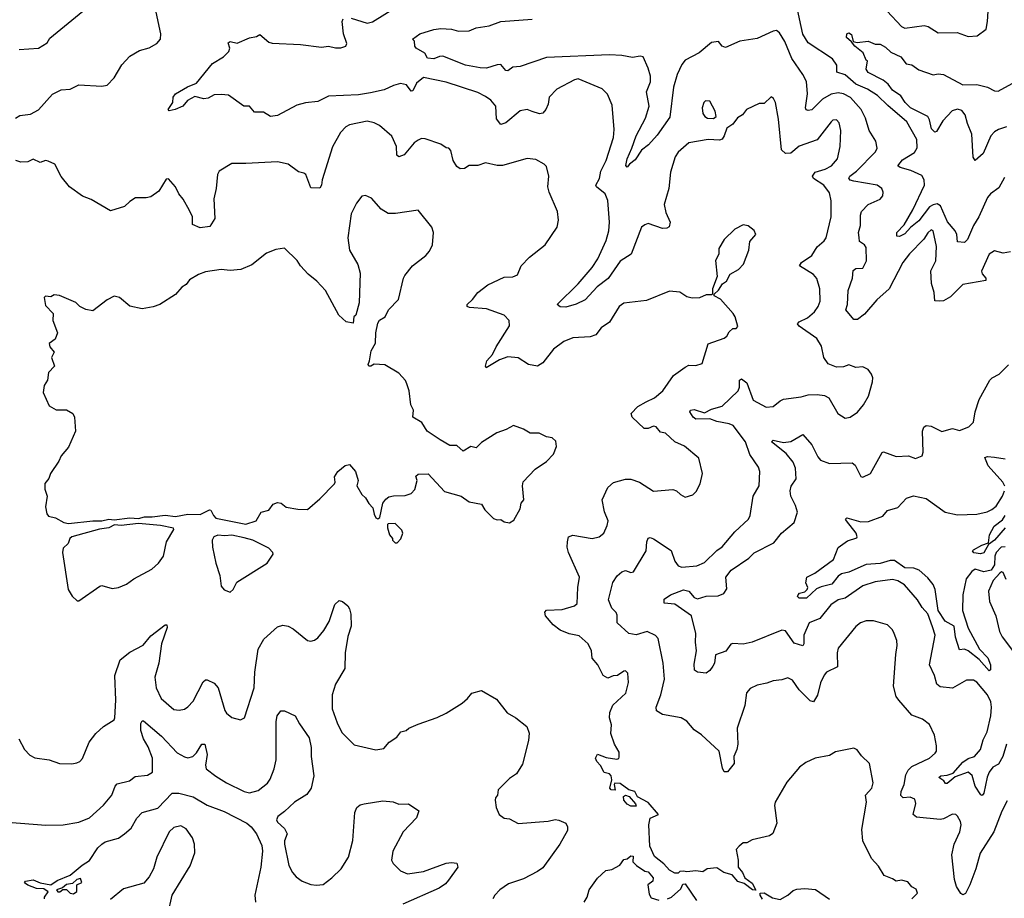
# Model space of a CAD drawing. Extents: x 2199565 to 2323334, y 894172 to 1018966.
# Tile 360 of 440: x 2275298 to 2280901, y 979938 to 984936. Entities that reach past the tile are written whole.
import ezdxf

# ---------------------------------------------------------------- set-up
doc = ezdxf.new("R2010")
doc.units = 0

msp = doc.modelspace()

# ---------------------------------------------------------------- linework, layer by layer
at = {"layer": '0CON10XD'}
for points in [[(2277185, 984944.5), (2277275, 984916.7), (2277305, 984924.6), (2277500.9, 985045)], [(2275274.3, 984375.7), (2275298.3, 984391.7), (2275360.5, 984399.5), (2275405, 984423.3), (2275485, 984512), (2275535, 984538), (2275585, 984541.2), (2275635, 984565.8), (2275765, 984557.8), (2275795, 984564.2), (2275835.8, 984605), (2275879.8, 984680.2), (2275925, 984729.5), (2275979.1, 984760.9), (2276035, 984775.6), (2276078.9, 984801.1), (2276098.6, 984825), (2276101.9, 984855), (2276068.2, 985005)], [(2275295, 984765.8), (2275405, 984774.3), (2275453.8, 984805), (2275468.8, 984831.2), (2275656.7, 984985)], [(2280368.5, 984078.5), (2280307.5, 984095), (2280293.8, 984105), (2280320.4, 984139.6), (2280389.2, 984180.8), (2280405, 984206.7), (2280402.5, 984255), (2280345.5, 984355), (2280237.1, 984447.1), (2280179.4, 984505), (2280121.7, 984541.7), (2280055, 984569), (2279995, 984621.6), (2279948, 984638), (2279947.2, 984677.2), (2279923.3, 984713.3), (2279783.7, 984803.7), (2279754.5, 984854.5), (2279720.9, 985010.9)], [(2280233.1, 984985), (2280315, 984898.1), (2280335, 984888.2), (2280443.7, 984903.7), (2280467.2, 984897.2), (2280525, 984860.6), (2280632.7, 984862.7), (2280695, 984840), (2280745.6, 984844.4), (2280797, 984883), (2280805.8, 984925.8), (2280810, 985015)], [(2280065, 982704.2), (2280099.2, 982745), (2280128.6, 982795), (2280150, 982875), (2280151.7, 982898.3), (2280145, 982920), (2280125.8, 982945.8), (2280095, 982961.2), (2280055, 982957.5), (2280015, 982973.3), (2279985, 982962), (2279945, 982960), (2279898.3, 982978.3), (2279873.4, 983013.4), (2279859.7, 983079.7), (2279833.1, 983123.1), (2279733.1, 983193.1), (2279724.4, 983205), (2279733.4, 983216.6), (2279780.2, 983239.8), (2279820.5, 983275), (2279841.8, 983305), (2279852.9, 983335), (2279850.8, 983405), (2279833, 983463), (2279815, 983485.6), (2279735.7, 983535), (2279747.3, 983555), (2279805.4, 983595), (2279835.3, 983644.7), (2279875, 983677.1), (2279886.5, 983695), (2279915.4, 983815), (2279916.2, 983905), (2279905, 983951.2), (2279874.4, 983995), (2279815, 984033.5), (2279810, 984045), (2279825, 984069.5), (2279881.4, 984085), (2279917.8, 984105), (2279951.9, 984145), (2279966.9, 984215), (2279970.9, 984305), (2279960.2, 984350.2), (2279946.4, 984366.4), (2279925, 984364.3), (2279915, 984355.8), (2279835, 984252.5), (2279733.2, 984216.8), (2279685, 984176.2), (2279655, 984175.7), (2279632.5, 984195), (2279615, 984370), (2279598.8, 984465), (2279587.3, 984487.3), (2279573.3, 984496.7), (2279535, 984460), (2279505, 984458.8), (2279433.8, 984425), (2279411.2, 984395), (2279382, 984378), (2279355, 984341.2), (2279320.9, 984319.1), (2279307.1, 984275), (2279295, 984256.2), (2279279.2, 984250.8), (2279214.6, 984255.4), (2279105, 984235.8), (2279045, 984182.5), (2279028.1, 984155), (2279001.3, 984068.7), (2278992.5, 983975), (2278965.6, 983885), (2278975, 983840), (2278999.4, 983785), (2278993.2, 983756.8), (2278980.3, 983749.7), (2278955, 983749.1), (2278875, 983775.8), (2278855, 983770), (2278836.2, 983755), (2278778.3, 983601.7), (2278715, 983563.3), (2278646.5, 983463.5), (2278583.5, 983416.5), (2278515, 983342.5), (2278465, 983316.9), (2278405, 983300), (2278373.4, 983303.4), (2278356, 983315), (2278476.7, 983433.3), (2278555, 983526.9), (2278587.5, 983575), (2278635, 983679.2), (2278650.3, 983735), (2278653.3, 983785), (2278645, 983908), (2278629.1, 983945), (2278580, 983985), (2278575.7, 983995), (2278597.3, 984032.7), (2278604.7, 984075.3), (2278635.4, 984135), (2278676.4, 984265), (2278681.3, 984311.3), (2278669.1, 984449.1), (2278642.1, 984512.1), (2278613, 984543), (2278475, 984598.9), (2278455, 984594.4), (2278355, 984540), (2278311.4, 984495), (2278304.5, 984455), (2278292.2, 984425), (2278275.4, 984404.6), (2278255, 984401.1), (2278214.6, 984414.6), (2278185, 984425.5), (2278145, 984418.5), (2278065, 984349.4), (2278035, 984340.8), (2278012, 984372), (2278006.7, 984445), (2277978.3, 984478.3), (2277949.2, 984499.2), (2277905, 984521.5), (2277725, 984580.5), (2277595, 984607.8), (2277556.4, 984575), (2277535, 984531.4), (2277525, 984529.2), (2277498.8, 984565), (2277465, 984573.1), (2277425, 984562.5), (2277372.9, 984537.1), (2277295, 984519.3), (2277225, 984508.7), (2277055, 984500.6), (2276995, 984471.4), (2276925, 984464), (2276875, 984450), (2276765, 984391.2), (2276725, 984386.2), (2276685, 984410), (2276635, 984410), (2276605, 984443.3), (2276573.9, 984443.9), (2276486.8, 984506.8), (2276445, 984511.1), (2276405, 984508.2), (2276370, 984490), (2276345, 984486.5), (2276295, 984498.9), (2276253.3, 984476.7), (2276226.2, 984445), (2276182.5, 984425), (2276148.3, 984418.3), (2276142.5, 984425), (2276170, 984465), (2276172, 984495), (2276183.8, 984515), (2276252.5, 984555), (2276303.3, 984575), (2276395, 984686.2), (2276457.5, 984725), (2276488.8, 984755), (2276493.8, 984775), (2276484.2, 984805), (2276495, 984811.2), (2276535, 984801.9), (2276605, 984832.5), (2276645, 984840), (2276665, 984852), (2276715, 984808), (2276735, 984802), (2276895, 984795.6), (2277015, 984780.5), (2277055, 984785.6), (2277095, 984775.6), (2277125, 984775.6), (2277153.8, 984785), (2277159.7, 984800.3), (2277141.4, 984855), (2277133.9, 984926.1), (2277138.8, 984941.2)], [(2280935.8, 983615), (2280895, 983608.5), (2280845, 983621.1), (2280815, 983602), (2280770.9, 983505), (2280775, 983490), (2280796, 983465), (2280795, 983453.3), (2280665, 983429.1), (2280595, 983359.2), (2280555, 983336.5), (2280534.6, 983335.4), (2280505, 983337.5), (2280501.2, 983385), (2280486, 983435), (2280482.6, 983507.4), (2280511.2, 983565), (2280514.4, 983645), (2280495.4, 983735.4), (2280485, 983741.2), (2280465, 983722.9), (2280442.5, 983687.5), (2280360.5, 983605), (2280323.6, 983555), (2280245.3, 983405), (2280175, 983343.3), (2280105, 983260.9), (2280065, 983231.4), (2280045, 983230), (2279998.2, 983285), (2280008.8, 983315), (2280012.3, 983395), (2280037.7, 983465), (2280041.4, 983508.6), (2280055, 983520.6), (2280095, 983522.9), (2280116.2, 983565), (2280115, 983640), (2280105, 983655.7), (2280076.2, 983675), (2280075, 983697.5), (2280071.5, 983725), (2280082.5, 983765), (2280082.5, 983825), (2280088.1, 983845), (2280125, 983884.4), (2280195, 983916), (2280210, 983935), (2280212, 983955), (2280204.2, 983975), (2280176.2, 983995), (2280045, 984017.5), (2280024.1, 984024.1), (2280016.7, 984035), (2280020.9, 984045), (2280058.7, 984075), (2280168.1, 984185), (2280177.5, 984205), (2280170, 984245), (2280131.5, 984305), (2280110.7, 984375), (2280085.9, 984425.9), (2280025, 984492.7), (2279985.7, 984515), (2279955, 984520.6), (2279915, 984512.8), (2279865.2, 984484.8), (2279805, 984423.3), (2279785, 984419.2), (2279773.2, 984423.2), (2279769.6, 984435), (2279781.1, 984515), (2279774.7, 984584.7), (2279754.6, 984624.6), (2279690.8, 984715), (2279652.1, 984812.1), (2279621.3, 984861.3), (2279605, 984874.2), (2279585, 984871.4), (2279495, 984829.2), (2279395, 984813.5), (2279315, 984778), (2279295, 984786), (2279275, 984812.5), (2279235, 984805.5), (2279165, 984747.9), (2279085, 984705.3), (2279065, 984680.4), (2279039.1, 984625), (2279018.1, 984551.9), (2278998.3, 984381.7), (2278925, 984280), (2278875.7, 984225), (2278836.9, 984193.1), (2278800.8, 984139.2), (2278768.8, 984115), (2278755, 984096.7), (2278746.4, 984106.4), (2278753.9, 984145), (2278782.1, 984205), (2278805.3, 984275.3), (2278858.4, 984375), (2278879.2, 984445), (2278865.5, 984525), (2278887.4, 984582.6), (2278887.1, 984615), (2278875, 984660), (2278845.7, 984725.7), (2278828.8, 984728.8), (2278785, 984721.5), (2278725, 984732.7), (2278655, 984735.7), (2278295, 984720.6), (2278145, 984670.6), (2278105, 984665.5), (2278075, 984644.4), (2278065, 984646.9), (2278035, 984680.6), (2278015, 984680), (2277955, 984660.6), (2277917.9, 984662.1), (2277835, 984677.5), (2277705, 984728.1), (2277687.3, 984727.3), (2277655, 984713.1), (2277618, 984718), (2277603.3, 984745), (2277554.2, 984775), (2277546, 984785), (2277543.9, 984813.9), (2277532.5, 984825), (2277574.6, 984855.4), (2277655, 984880.6), (2277694.6, 984885.4), (2277755, 984883.1), (2277795, 984870.8), (2277855, 984873.3), (2277895, 984890), (2277968.9, 984901.1), (2278035, 984925.3), (2278215, 984940)], [(2280912.9, 984327.1), (2280868.3, 984311.7), (2280845, 984297.7), (2280823.8, 984275), (2280780, 984175), (2280735, 984134.2), (2280723.9, 984153.9), (2280716.7, 984285), (2280690.2, 984345), (2280677, 984395), (2280659.6, 984419.6), (2280635, 984427), (2280603.1, 984416.9), (2280550.1, 984359.9), (2280515, 984300), (2280505, 984295.8), (2280486.9, 984315), (2280475.8, 984365.8), (2280464.8, 984384.8), (2280366.9, 984435), (2280336.8, 984465), (2280312.1, 984502.1), (2280265.3, 984535), (2280239.2, 984569.2), (2280211.2, 984591.2), (2280125.6, 984635), (2280113.9, 984655), (2280123, 984703), (2280115, 984706.2), (2280096.7, 984746.7), (2280049.6, 984785), (2280030.7, 984810.7), (2280001.8, 984835), (2280004.2, 984855), (2280015, 984860.8), (2280032, 984852), (2280041.4, 984811.4), (2280062.7, 984807.3), (2280125, 984813.3), (2280165, 984797.5), (2280195, 984796.2), (2280225, 984780), (2280255, 984752), (2280312.5, 984725), (2280342.5, 984685), (2280375, 984678.8), (2280415, 984650.8), (2280495, 984622), (2280525, 984627.5), (2280554.1, 984624.1), (2280665, 984565.5), (2280745, 984567.8), (2280805, 984552.3), (2280845, 984531.5), (2280865, 984529.6), (2280946.2, 984573.8)], [(2279245, 984374), (2279261.2, 984385), (2279255.6, 984415), (2279225, 984472.5), (2279200, 984475), (2279190, 984465), (2279182, 984435), (2279185, 984402.5), (2279196.7, 984385), (2279212.5, 984375), (2279245, 984374)], [(2279392.5, 980235), (2279374, 980215), (2279386.2, 980155), (2279386.2, 980115), (2279410, 980085), (2279423.6, 980053.6), (2279465, 980023.3), (2279486.2, 979983.8), (2279467.5, 979985), (2279421.2, 980021.2), (2279385, 980032.5), (2279351.7, 980071.7), (2279304.6, 980084.6), (2279265, 980111.2), (2279210, 980105), (2279185, 980087.5), (2279145, 980093.3), (2279095, 980087.5), (2279075, 980092.5), (2279055, 980090), (2279045, 980080), (2279025, 980080), (2278995, 980097.5), (2278963.8, 980133.8), (2278910, 980175), (2278883.3, 980235), (2278878.8, 980355), (2278886, 980394), (2278932.5, 980415), (2278875, 980482.9), (2278814.3, 980514.3), (2278797.5, 980545), (2278765, 980554), (2278715, 980590), (2278685, 980592.5), (2278680, 980585), (2278687, 980553), (2278664.3, 980554.3), (2278656.7, 980565), (2278668, 980612), (2278664, 980635), (2278653.3, 980645), (2278624, 980654), (2278603, 980693), (2278581.2, 980715), (2278574, 980735), (2278585, 980757.5), (2278635, 980739.2), (2278695, 980730), (2278706.4, 980733.6), (2278709.3, 980740.7), (2278708.8, 980768.8), (2278682.9, 980815), (2278662, 980875), (2278666, 980925), (2278654, 980965), (2278656, 980995), (2278672.9, 981037.1), (2278747.5, 981105), (2278762, 981165), (2278759.3, 981219.3), (2278745, 981232.5), (2278735, 981230), (2278700, 981205), (2278675, 981203.3), (2278645, 981190), (2278617.5, 981205), (2278588, 981265), (2278555, 981303.3), (2278552.5, 981345), (2278532, 981385), (2278481.7, 981431.7), (2278425, 981441.5), (2278372.7, 981462.7), (2278332.7, 981492.7), (2278290, 981545), (2278285.6, 981565), (2278295, 981576.7), (2278385, 981581.5), (2278455, 981601.1), (2278470, 981615), (2278473.5, 981705), (2278483.1, 981765), (2278421.1, 981905), (2278412.9, 981935), (2278414.2, 981965), (2278421.2, 981995), (2278445, 982004.2), (2278555, 981984), (2278595, 981994), (2278621.2, 982015), (2278641.7, 982058.3), (2278646.2, 982085), (2278625.8, 982135.8), (2278613.1, 982205), (2278644.2, 982275), (2278677, 982303), (2278745, 982321.5), (2278775, 982321.8), (2278825.5, 982305.5), (2278905, 982253.8), (2279015, 982263.3), (2279035, 982256.7), (2279057.5, 982235), (2279085, 982220), (2279127.7, 982232.3), (2279147.7, 982252.3), (2279170, 982295), (2279183.8, 982355), (2279161.7, 982441.7), (2279080.5, 982510.5), (2279026.7, 982535), (2278973.6, 982583.6), (2278945, 982590), (2278920.2, 982620.2), (2278905, 982623.3), (2278875, 982611.1), (2278851.3, 982611.3), (2278782.5, 982675), (2278777.5, 982695), (2278816, 982735), (2278862, 982762), (2278910, 982785), (2278958, 982825), (2279017.9, 982912.1), (2279085, 982960), (2279105, 982970), (2279145, 982968.8), (2279180.5, 982979.5), (2279215, 983092.5), (2279307.5, 983125), (2279322.5, 983135), (2279335, 983160), (2279355, 983180), (2279375, 983180), (2279385, 983190), (2279370, 983245), (2279357.5, 983265), (2279286.4, 983346.4), (2279250, 983365), (2279250, 983375), (2279275, 983397.5), (2279297, 983433), (2279320.5, 983449.5), (2279340.9, 983489.1), (2279388.8, 983515), (2279416, 983545), (2279446.2, 983625), (2279452.5, 983675), (2279486.7, 983715), (2279476.4, 983736.4), (2279443.6, 983763.6), (2279415, 983770), (2279367.5, 983745), (2279306.7, 983685), (2279276.2, 983635), (2279277, 983603), (2279257, 983567), (2279267.5, 983475), (2279240, 983405), (2279240, 983375), (2279235, 983370), (2279205, 983370), (2279166.1, 983353.9), (2279125, 983351.2), (2279095, 983360), (2279055, 983386.7), (2278995, 983392.5), (2278865, 983338.6), (2278735, 983324), (2278710, 983305), (2278655, 983215.8), (2278606.4, 983183.6), (2278576.2, 983143.8), (2278545, 983132.2), (2278445, 983125.6), (2278394.5, 983105.5), (2278335, 983060.8), (2278275, 982984), (2278245, 982964.3), (2278193.3, 982975), (2278135, 983012), (2278075, 983018.1), (2278029.1, 983000.9), (2277952.5, 982955), (2277948.8, 982965), (2277956.2, 982995), (2277988, 983032), (2278008.9, 983075), (2278085.8, 983195), (2278082.5, 983225), (2278055, 983255.6), (2277955, 983290.9), (2277858.2, 983298.2), (2277844.4, 983304.4), (2277844.3, 983315), (2277875, 983343.8), (2277905.8, 983385), (2277962.3, 983427.7), (2278055, 983472), (2278105, 983472.9), (2278131.2, 983485), (2278151.2, 983535), (2278198.8, 983585), (2278288.8, 983655), (2278356, 983755), (2278364.2, 983795), (2278358, 983845), (2278310, 983955), (2278304.1, 983985.9), (2278308.8, 984045), (2278295, 984100), (2278282.5, 984115), (2278235, 984140), (2278185, 984145.8), (2278045, 984107.5), (2278015, 984105.8), (2277948.8, 984121.2), (2277905, 984107.1), (2277855, 984106), (2277830, 984090), (2277805, 984088), (2277785, 984101.2), (2277764, 984135), (2277751.7, 984191.7), (2277740, 984205), (2277725, 984207.5), (2277695, 984228), (2277605, 984257.5), (2277585, 984260), (2277565, 984250.6), (2277543.1, 984235), (2277485, 984166.9), (2277455, 984155.6), (2277443.9, 984165), (2277441.8, 984215), (2277415, 984274.2), (2277345, 984334.3), (2277315, 984349.4), (2277275, 984359.4), (2277175, 984338.9), (2277153.3, 984326.7), (2277124.4, 984295), (2277077.9, 984212.1), (2277018.9, 984025), (2277015.6, 983995), (2277005, 983978), (2276955, 983980), (2276926.2, 984055), (2276915, 984063.8), (2276885, 984070), (2276825, 984114), (2276765, 984127.1), (2276585, 984117.8), (2276505, 984118), (2276433.3, 984075), (2276424, 984055), (2276416.7, 983975), (2276403.4, 983916.6), (2276408.8, 983805), (2276380.5, 983759.5), (2276325, 983752), (2276280.7, 983770.7), (2276281.1, 983815), (2276265, 983851.2), (2276228.6, 983915), (2276203.1, 983945), (2276185, 983986.2), (2276145, 984030), (2276130.7, 984029.3), (2276089.5, 983960.5), (2276045, 983928), (2276017.9, 983922.1), (2275957.6, 983922.4), (2275925, 983902.5), (2275895, 983874.2), (2275815, 983849.2), (2275705, 983913.3), (2275655, 983932.5), (2275581.4, 983985), (2275533.3, 984043.3), (2275498.8, 984115), (2275460.9, 984130.9), (2275445, 984134.2), (2275414.3, 984124.3), (2275375, 984143.3), (2275345, 984127.5), (2275305, 984126), (2275275.7, 984135.7)], [(2280902.3, 984037.7), (2280869.8, 983980.2), (2280821.9, 983945), (2280805.5, 983925), (2280756.2, 983813.8), (2280725, 983766.2), (2280691.9, 983685), (2280675, 983668), (2280635, 983672.5), (2280630.3, 983715), (2280621.8, 983735), (2280576.7, 983786.7), (2280537.1, 983877.1), (2280518.3, 983888.2), (2280495, 983883.4), (2280475, 983870.7), (2280415, 983792.1), (2280366.1, 983753.9), (2280335, 983718.2), (2280305, 983702.3), (2280288.6, 983705), (2280288.9, 983725), (2280330.4, 983769.6), (2280380.3, 983855), (2280447.1, 983995), (2280445.5, 984025), (2280430.5, 984050.5), (2280368.5, 984078.5)], [(2276585, 982066.2), (2276643.8, 982085), (2276672, 982135), (2276715, 982146), (2276740.9, 982179.1), (2276765, 982190), (2276785.7, 982185.7), (2276815, 982163.1), (2276881.2, 982151.2), (2276935, 982148.8), (2277005, 982211.2), (2277088.8, 982295), (2277093.8, 982305), (2277089.2, 982335), (2277108.8, 982365), (2277150.3, 982399.7), (2277175, 982406.2), (2277209.2, 982365), (2277223.3, 982315), (2277216.7, 982285), (2277244.2, 982234.2), (2277266, 982216), (2277283.9, 982183.9), (2277308.3, 982158.3), (2277315, 982122.5), (2277325, 982102.5), (2277335, 982096.7), (2277346.7, 982105), (2277363.6, 982186.4), (2277380.7, 982209.3), (2277398.3, 982221.7), (2277425, 982227.5), (2277491.7, 982228.3), (2277525, 982240), (2277547, 982263), (2277560, 982315), (2277551.7, 982338.3), (2277565, 982350), (2277621.7, 982351.7), (2277715, 982252.5), (2277810, 982225), (2277855, 982192.5), (2277925, 982180), (2277945, 982147.5), (2277995, 982098.8), (2278015, 982090), (2278035, 982093.3), (2278055, 982080), (2278085, 982073.8), (2278110.7, 982089.3), (2278145.9, 982154.1), (2278151.2, 982185), (2278165.8, 982205), (2278159.4, 982285), (2278163.8, 982306.2), (2278231.7, 982378.3), (2278295, 982423.3), (2278336.1, 982463.9), (2278351.7, 982508.3), (2278348.3, 982538.3), (2278327, 982557), (2278295, 982562.5), (2278253, 982583), (2278203, 982583), (2278165, 982607.5), (2278107, 982627), (2278065.9, 982604.1), (2278012.5, 982585), (2277925, 982530), (2277895, 982500), (2277865, 982508.8), (2277821.2, 982481.2), (2277785, 982513.8), (2277745, 982514), (2277690, 982545), (2277617.5, 982595), (2277586.7, 982645), (2277534.2, 982674.2), (2277538, 982715), (2277524.2, 982745), (2277513.8, 982823.8), (2277501.2, 982865), (2277493.8, 982883.8), (2277455.8, 982925.8), (2277375, 982972.5), (2277315, 982976.7), (2277295.7, 982964.3), (2277284.3, 982964.3), (2277280, 982975), (2277288.8, 982995), (2277297.7, 983052.3), (2277322, 983095), (2277323.8, 983155), (2277335, 983210), (2277345, 983226.7), (2277377.5, 983245), (2277397.5, 983285), (2277453.8, 983345), (2277481.2, 983465), (2277489.5, 983480.5), (2277532.5, 983535), (2277610, 983595), (2277630.7, 983619.3), (2277646.7, 983655), (2277652.5, 983725), (2277642.5, 983755), (2277565, 983852.5), (2277435.9, 983834.1), (2277395, 983833.8), (2277355, 983858.8), (2277300.5, 983920.5), (2277265, 983936.7), (2277245, 983932.5), (2277215, 983892.5), (2277185, 983832.5), (2277164.4, 983695), (2277174, 983625), (2277222.7, 983542.7), (2277236.2, 983493.8), (2277230, 983325), (2277210, 983255), (2277200, 983245), (2277195, 983210), (2277155, 983216.7), (2277113.8, 983255), (2277038, 983395), (2276988.5, 983448.5), (2276939.1, 983489.1), (2276896.2, 983535), (2276877, 983567), (2276805, 983636.7), (2276755, 983628.8), (2276702.3, 983607.7), (2276618.7, 983541.3), (2276555.7, 983514.3), (2276495, 983509.2), (2276445, 983515.8), (2276355, 983502.5), (2276315, 983486.2), (2276265, 983456.7), (2276245, 983430), (2276220, 983415), (2276185, 983373.3), (2276095, 983316.2), (2276057.9, 983302.1), (2275995, 983292), (2275925, 983306.7), (2275866.4, 983356.4), (2275835, 983362.5), (2275795, 983343.3), (2275715, 983280), (2275675, 983287.5), (2275640, 983305), (2275617, 983327), (2275525, 983366.2), (2275495, 983370), (2275475, 983360), (2275445, 983362.5), (2275437.5, 983355), (2275445, 983310), (2275488.8, 983265), (2275486.7, 983225), (2275512.5, 983155), (2275500.7, 983119.3), (2275466.7, 983093.3), (2275468.8, 983075), (2275493.8, 983045), (2275480, 983015), (2275496.7, 982965), (2275461.2, 982928.8), (2275456.7, 982885), (2275436.7, 982855), (2275431.2, 982815), (2275465, 982740), (2275505, 982716), (2275565, 982715.7), (2275600, 982695), (2275610, 982675), (2275616, 982595), (2275576.6, 982503.4), (2275534.2, 982455.8), (2275521.2, 982425), (2275473.8, 982355), (2275463.8, 982325), (2275442, 982298), (2275441.2, 982265), (2275454, 982225), (2275444.2, 982165), (2275452.5, 982125), (2275462.5, 982112.5), (2275501.9, 982101.9), (2275550, 982075), (2275575, 982069.5), (2275715, 982084.7), (2275765, 982084.2), (2275805, 982095.5), (2275835, 982090.7), (2275925, 982102.5), (2275975, 982098.6), (2276008.2, 982108.2), (2276052.4, 982107.6), (2276125, 982117.5), (2276185, 982110.4), (2276255, 982122.7), (2276325, 982121.4), (2276378, 982148), (2276386, 982146), (2276400, 982115), (2276415, 982100), (2276585, 982066.2)], [(2280913.2, 980815), (2280892, 980745), (2280868.3, 980701.7), (2280835, 980683.1), (2280814.6, 980655), (2280803, 980627), (2280784.7, 980535.3), (2280775, 980521.9), (2280766.7, 980526.7), (2280734.6, 980575), (2280717.1, 980637.1), (2280695, 980654.6), (2280620.5, 980629.5), (2280575, 980590), (2280565, 980591.5), (2280555.9, 980605.9), (2280527.5, 980625), (2280540, 980635), (2280575, 980637.3), (2280610.1, 980649.9), (2280665, 980712.3), (2280695, 980733.6), (2280730.4, 980745), (2280765.8, 980785), (2280780.4, 980839.6), (2280802.2, 980885), (2280823.6, 980975), (2280827.6, 981025), (2280824.7, 981055), (2280805.3, 981095), (2280745, 981167.3), (2280725, 981179.2), (2280685, 981178.5), (2280605, 981133.8), (2280535, 981140), (2280515.8, 981155), (2280502.5, 981205), (2280475.6, 981265), (2280507.1, 981435), (2280492.2, 981482.2), (2280465, 981556.7), (2280432.6, 981592.6), (2280406.6, 981636.6), (2280331.9, 981721.9), (2280295, 981743.5), (2280265, 981750.6), (2280165, 981738.2), (2280095, 981715.3), (2279995, 981644.5), (2279954.3, 981635.7), (2279913.4, 981606.6), (2279851.1, 981528.9), (2279790, 981505), (2279759.1, 981435), (2279760, 981385), (2279755, 981374), (2279705, 981389.6), (2279655, 981460), (2279635, 981463.1), (2279465, 981394.3), (2279415, 981384.2), (2279355, 981387.1), (2279345, 981382.9), (2279316.4, 981343.6), (2279257, 981323), (2279251.4, 981275), (2279241.2, 981258.8), (2279225, 981234.2), (2279205, 981219.2), (2279154.6, 981224.6), (2279138.1, 981235), (2279135, 981270), (2279148.9, 981345), (2279142.9, 981395), (2279145.8, 981445), (2279120.8, 981545), (2279025, 981610.7), (2278966.1, 981616.1), (2278965, 981638.8), (2279002, 981665), (2279075, 981692.5), (2279105.3, 981685.3), (2279135, 981648.9), (2279155, 981640.8), (2279205, 981656.4), (2279271.5, 981658.5), (2279305, 981672), (2279321.7, 981698.3), (2279316, 981765), (2279345.6, 981804.4), (2279446.9, 981873.1), (2279476.9, 981903.1), (2279589.8, 981960.2), (2279631.9, 982015), (2279705.3, 982074.7), (2279723.3, 982135), (2279711.8, 982171.8), (2279685.6, 982225), (2279682.5, 982255), (2279688.3, 982281.7), (2279715.6, 982324.4), (2279712, 982385), (2279698.8, 982418.8), (2279659.1, 982469.1), (2279576.2, 982535), (2279585, 982543.8), (2279645, 982531.4), (2279685, 982537.1), (2279755, 982575.5), (2279805, 982518), (2279838.8, 982448.8), (2279855, 982431.1), (2279905, 982411.5), (2280035, 982414.3), (2280051.8, 982401.8), (2280085, 982336.7), (2280095, 982334.2), (2280138.9, 982355), (2280205, 982473.3), (2280212.9, 982477.1), (2280285, 982450.8), (2280355, 982454), (2280395, 982438.8), (2280432.5, 982455), (2280438.8, 982475), (2280434.4, 982595.6), (2280442.7, 982617.3), (2280455, 982626.7), (2280484.4, 982624.4), (2280545, 982593.5), (2280605, 982609.5), (2280645, 982598.5), (2280699.2, 982620.8), (2280724.5, 982645.5), (2280735.4, 982704.6), (2280757.9, 982775), (2280818.5, 982885), (2280831.3, 982898.7), (2280871.2, 982918.8), (2280925, 982973.1)], [(2280917.6, 980492.4), (2280887.2, 980432.8), (2280841.3, 980315), (2280762.5, 980195), (2280738.8, 980105), (2280704.3, 980015), (2280680, 979965), (2280665, 979958), (2280654, 979965), (2280629.4, 980005), (2280617.3, 980045), (2280602.8, 980185), (2280616.1, 980245), (2280647.9, 980315), (2280654.5, 980355), (2280651.1, 980375), (2280635, 980404), (2280624.3, 980414.3), (2280605, 980417.1), (2280555, 980390), (2280535, 980385.5), (2280400, 980400), (2280382, 980415), (2280396.4, 980476.4), (2280391.5, 980501.5), (2280365, 980513.3), (2280325, 980510), (2280311.8, 980521.8), (2280313.1, 980545), (2280330.3, 980585), (2280340.8, 980639.2), (2280354.1, 980665.9), (2280375, 980687.5), (2280474, 980735), (2280507.4, 980762.6), (2280514, 980775), (2280513.8, 980805), (2280502.9, 980865), (2280475, 980926.2), (2280435, 980957.1), (2280375, 980980), (2280301.2, 981065), (2280285.7, 981085.7), (2280270.5, 981145), (2280282.5, 981325), (2280291.1, 981375), (2280288.1, 981405), (2280274.3, 981445), (2280264.2, 981465), (2280235, 981494.3), (2280156.4, 981516.4), (2280115, 981516.7), (2280082, 981505), (2280055, 981483.1), (2279955, 981360), (2279948.8, 981335), (2279950.6, 981255), (2279888.8, 981225), (2279875, 981208), (2279855, 981163.8), (2279837.1, 981092.9), (2279815, 981055.8), (2279795, 981061.4), (2279733.9, 981123.9), (2279695, 981179.2), (2279668.8, 981191.2), (2279635, 981180), (2279585, 981175.6), (2279549.1, 981160.9), (2279495, 981150), (2279455, 981131.2), (2279434.2, 981105.8), (2279424.1, 981034.1), (2279380, 980905), (2279384.5, 980815), (2279379.5, 980785), (2279360.8, 980745), (2279364.4, 980705), (2279325, 980656.7), (2279306.4, 980656.4), (2279297.3, 980677.3), (2279278.9, 980775), (2279177.9, 980867.9), (2279135, 980896.1), (2279095, 980946.2), (2279062.5, 980965), (2278955, 980982.5), (2278922, 981005), (2278918.9, 981025), (2278946.9, 981095), (2278967.7, 981185), (2278958.8, 981275), (2278930.5, 981415), (2278915, 981431.9), (2278867.5, 981455), (2278805, 981437.3), (2278765, 981443.5), (2278697.5, 981505), (2278698.5, 981548.5), (2278692.7, 981562.7), (2278667.5, 981587.5), (2278649.2, 981635), (2278673.2, 981735), (2278697.9, 981772.1), (2278725, 981795.4), (2278745, 981802.9), (2278775, 981790.6), (2278791.2, 981795), (2278862.9, 981915), (2278865.6, 981965), (2278875, 981986.2), (2278885, 981990), (2278905, 981982.5), (2279005.8, 981915.8), (2279026.2, 981855), (2279045, 981829.5), (2279065, 981822.3), (2279151.7, 981828.3), (2279195, 981848.2), (2279264.2, 981915.8), (2279295, 981937.1), (2279367.7, 982022.3), (2279444.3, 982095), (2279454.4, 982115), (2279471.4, 982225), (2279505.6, 982285), (2279508.6, 982365), (2279501.3, 982391.3), (2279452.3, 982462.3), (2279428.2, 982535), (2279356.9, 982626.9), (2279335, 982637.7), (2279265, 982650.7), (2279225, 982664.7), (2279145, 982663.4), (2279130, 982675), (2279111.8, 982705), (2279115.8, 982715), (2279135, 982719.1), (2279195, 982700.4), (2279235, 982719.7), (2279295, 982736.8), (2279385.3, 982824.7), (2279392.9, 982845), (2279393.5, 982885), (2279405, 982892.5), (2279435, 982870.8), (2279472, 982772), (2279545, 982731.5), (2279585, 982735.6), (2279625, 982768.1), (2279645, 982776.7), (2279745, 982790.6), (2279785, 982802.5), (2279835, 982804.4), (2279878.3, 982798.3), (2279901.2, 982785), (2279953.3, 982695), (2279995, 982668.8), (2280023.3, 982675), (2280065, 982704.2)], [(2280902.8, 982282.8), (2280892.9, 982305), (2280808.7, 982398.7), (2280790, 982445), (2280805, 982450.5), (2280845, 982447.5), (2280905, 982437.1)], [(2280905, 981937.3), (2280882.2, 981935), (2280855, 981904.8), (2280847.3, 981885), (2280845.3, 981834.7), (2280825.2, 981804.8), (2280785, 981794.9), (2280735, 981809.2), (2280715, 981797.1), (2280684, 981755), (2280663.8, 981665), (2280663.2, 981575), (2280695, 981474.2), (2280760, 981355), (2280806.5, 981305), (2280821.2, 981265), (2280822, 981238), (2280815, 981231.2), (2280756.9, 981296.9), (2280695, 981344.8), (2280675, 981354.8), (2280645, 981352), (2280622.9, 981422.9), (2280616.1, 981485), (2280563.8, 981515), (2280524, 981575), (2280507.5, 981695), (2280495, 981722.5), (2280465, 981760), (2280415.4, 981805), (2280385, 981816.3), (2280335, 981816.8), (2280275, 981858.5), (2280250.7, 981859.3), (2280195, 981842.6), (2280113.8, 981836.2), (2280015, 981793.1), (2279975, 981783.6), (2279955, 981770.4), (2279919.6, 981725), (2279859.3, 981709.3), (2279832.3, 981697.7), (2279775, 981645.5), (2279733.8, 981645), (2279724.2, 981655), (2279726.8, 981663.2), (2279735, 981674), (2279765, 981681.2), (2279778.8, 981695), (2279783.3, 981705), (2279772, 981732), (2279776, 981765), (2279823.2, 981786.8), (2279929.2, 981865), (2279955, 981932.5), (2280008.5, 981971.5), (2280060.8, 981989.2), (2280064, 981995), (2280056.7, 982015), (2280002, 982085), (2279997.5, 982095), (2280005, 982102.5), (2280085, 982080), (2280128, 982082), (2280208.9, 982111.1), (2280235, 982143.8), (2280295, 982161.2), (2280343.8, 982215), (2280383.6, 982226.4), (2280455, 982212.5), (2280564, 982135), (2280635, 982119.5), (2280745, 982122.3), (2280803.3, 982136.7), (2280830.1, 982149.9), (2280855, 982168.5), (2280890.9, 982225), (2280901.5, 982255)], [(2280905, 982045.6), (2280845, 981975.5), (2280810, 981950), (2280785, 981902.2), (2280765, 981897.5), (2280726.4, 981903.6), (2280718.8, 981915), (2280725, 981920), (2280772.6, 981947.4), (2280810, 981960), (2280815.5, 982005), (2280843.7, 982055), (2280889.4, 982090.6), (2280906.2, 982115)], [(2275635, 981630), (2275755, 981713.3), (2275765, 981716.7), (2275825, 981700), (2275860, 981705), (2275905.7, 981724.3), (2275946.7, 981755), (2276049.1, 981810.9), (2276088.8, 981845), (2276115.8, 981885), (2276134.2, 981965), (2276176, 982035), (2276173.8, 982043.8), (2276099.5, 982059.5), (2275975, 982070), (2275875, 982058.9), (2275837.3, 982062.7), (2275805.7, 982045), (2275751.4, 982038.6), (2275595, 981994.6), (2275583.9, 981985), (2275574.3, 981955.7), (2275545, 981930), (2275542, 981905), (2275573.3, 981695), (2275596.1, 981656.1), (2275625, 981630), (2275635, 981630)], [(2277445, 981960), (2277467, 981983), (2277477.5, 982015), (2277471.7, 982031.7), (2277435, 982070), (2277395, 982067.5), (2277390, 982065), (2277390, 982045), (2277402.5, 982005), (2277420, 981985), (2277420, 981975), (2277435, 981960), (2277445, 981960)], [(2276495, 981680), (2276512.5, 981695), (2276533.9, 981736.1), (2276706.2, 981845), (2276740, 981895), (2276738.8, 981905), (2276715, 981929.1), (2276625, 981975.8), (2276575, 981989.2), (2276505, 982002.9), (2276465, 981998.9), (2276425, 982003.5), (2276402, 981995), (2276394.2, 981975), (2276396, 981935), (2276414.3, 981845), (2276436, 981775), (2276443.6, 981713.6), (2276461.7, 981691.7), (2276495, 981680)], [(2280912, 981752), (2280895, 981792), (2280885, 981794.2), (2280875, 981786.7), (2280838.1, 981745), (2280810.6, 981685), (2280816.4, 981626.4), (2280852.5, 981545), (2280872.5, 981455), (2280888, 981425), (2280946.5, 981346.5)], [(2275292.9, 980845), (2275324.6, 980784.6), (2275355, 980751.8), (2275385, 980737.3), (2275465, 980726), (2275524.7, 980704.7), (2275595, 980702.4), (2275622.6, 980707.4), (2275640, 980715), (2275655, 980733.8), (2275694, 980825), (2275732, 980875), (2275775.6, 980914.4), (2275835, 980953.8), (2275839.2, 980965), (2275845.5, 981065), (2275839.1, 981205), (2275869.2, 981295), (2275925, 981338.8), (2276001.3, 981378.7), (2276045, 981431.4), (2276125, 981493.8), (2276135, 981492.5), (2276137.7, 981477.7), (2276104.3, 981385.7), (2276089.7, 981275), (2276066.8, 981195), (2276075.6, 981135), (2276104, 981075), (2276175, 981012.5), (2276205, 981007.5), (2276235, 981014), (2276255, 981026.2), (2276285, 981060), (2276341.4, 981168.6), (2276355, 981180.8), (2276365, 981181.4), (2276405, 981161.1), (2276427.5, 981135), (2276465.8, 981005.8), (2276475, 980990), (2276505, 980966.7), (2276555, 980953.8), (2276577.5, 980965), (2276633.1, 981135), (2276636.4, 981225), (2276655.3, 981354.7), (2276687.4, 981412.6), (2276765, 981481.4), (2276795, 981491.9), (2276825.9, 981485.9), (2276855, 981471.1), (2276935, 981404), (2276955, 981400), (2276975, 981405.7), (2276995, 981419.2), (2277029.5, 981460.5), (2277058.4, 981511.6), (2277091.5, 981608.5), (2277115, 981632), (2277135, 981626.7), (2277165, 981601.2), (2277174.2, 981585), (2277182.5, 981555), (2277184.4, 981485), (2277165, 981426.7), (2277150.8, 981335), (2277148.9, 981245), (2277095.7, 981155), (2277076.9, 981095), (2277075.8, 981015.8), (2277104, 980935), (2277131.7, 980881.7), (2277200.5, 980810.5), (2277325, 980782), (2277370.5, 980789.5), (2277401.2, 980825), (2277443.8, 980855), (2277467.5, 980885), (2277497.7, 980892.3), (2277512.5, 980905), (2277565, 980928), (2277674.4, 980965.6), (2277725, 980990.8), (2277815, 981048), (2277846.7, 981075), (2277870, 981105), (2277925, 981120), (2278010.8, 981070.8), (2278072.3, 980992.3), (2278121.2, 980965), (2278184.2, 980914.2), (2278197.7, 980877.7), (2278194, 980835), (2278159.5, 980700.5), (2278125, 980646.2), (2278085, 980618.8), (2278020, 980555), (2278017.5, 980525), (2278005, 980510), (2278003.6, 980496.4), (2278008.8, 980455), (2278026.7, 980415), (2278055, 980393.3), (2278085, 980390), (2278135, 980364), (2278305, 980376.9), (2278344.4, 980385.6), (2278365, 980382.9), (2278405.5, 980365.5), (2278414.2, 980345), (2278415, 980322.5), (2278370.6, 980245), (2278275, 980111.9), (2278245, 980089.4), (2278165, 980047.8), (2278079.5, 980020.5), (2278030, 979985), (2278001.2, 979955), (2277991.2, 979935)], [(2275230.3, 980370.3), (2275446.5, 980353.5), (2275545, 980355.8), (2275635, 980371.1), (2275695, 980395.7), (2275775, 980468), (2275822.5, 980525), (2275840.5, 980575), (2275851.9, 980588.1), (2275923.2, 980606.8), (2275955, 980630), (2276025, 980638.2), (2276053.6, 980655), (2276053.8, 980735), (2276028.7, 980798.7), (2276002.5, 980845), (2275987.6, 980892.4), (2275987.3, 980932.7), (2275995, 980946.7), (2276002.3, 980947.7), (2276105, 980860), (2276195, 980765.4), (2276235, 980742.3), (2276255, 980737.1), (2276282.9, 980745), (2276305, 980765.6), (2276335, 980814.2), (2276351.2, 980815), (2276365.4, 980755), (2276355.6, 980695.6), (2276360, 980675), (2276415, 980631.9), (2276475.3, 980595.3), (2276576, 980545), (2276605, 980537.9), (2276655, 980550.8), (2276707.5, 980592.5), (2276722.8, 980615), (2276746.7, 980675), (2276757.7, 980725), (2276757.3, 980942.7), (2276763.1, 980975), (2276783.3, 981005), (2276805, 981003.3), (2276865, 980976.2), (2276889.8, 980929.8), (2276945, 980850.6), (2276956.7, 980795), (2276955.9, 980745), (2276971.5, 980635), (2276956.5, 980565), (2276932.7, 980527.3), (2276861.5, 980485), (2276805, 980430.9), (2276766.2, 980403.8), (2276758.5, 980385), (2276765, 980371.5), (2276805.4, 980335), (2276820.8, 980305), (2276805.7, 980265), (2276805.6, 980245), (2276830, 980125), (2276850, 980085), (2276870.7, 980060.7), (2276905, 980035.8), (2276955, 980016), (2276987.7, 980012.3), (2277025, 980017.1), (2277075, 980054.4), (2277126.7, 980105), (2277169.1, 980170.9), (2277193.4, 980266.6), (2277204.5, 980425), (2277215.5, 980454.5), (2277235, 980468.6), (2277257.5, 980475), (2277365, 980492.9), (2277424.1, 980485.9), (2277456, 980474), (2277510, 980475), (2277570, 980435), (2277556, 980395), (2277479.4, 980315), (2277422.1, 980205), (2277414.4, 980155), (2277422.5, 980135), (2277465, 980093.3), (2277505, 980077.8), (2277595, 980090), (2277725, 980138.1), (2277755, 980142), (2277785, 980136.7), (2277791.2, 980115), (2277738.9, 980041.1), (2277720.2, 980019.8), (2277684, 979995), (2277478.1, 979905)], [(2280373.8, 979935), (2280406.4, 979966.4), (2280399.3, 979989.3), (2280375, 980002.5), (2280350.7, 980030.7), (2280315, 980040), (2280285, 980035.8), (2280265, 980047.5), (2280217, 980067), (2280185, 980120), (2280144.3, 980164.3), (2280095.7, 980265), (2280090.3, 980329.7), (2280115.6, 980485), (2280111.4, 980525), (2280147.5, 980565), (2280154.3, 980595), (2280134.2, 980704.2), (2280087.3, 980747.3), (2280062.7, 980782.7), (2280045, 980791.2), (2279939.5, 980770.5), (2279905, 980750), (2279824.2, 980735.8), (2279770.3, 980709.7), (2279735, 980683.8), (2279662.4, 980597.6), (2279596, 980485), (2279592.5, 980465), (2279605.5, 980365), (2279583.6, 980306.4), (2279563.6, 980293.6), (2279465, 980271.2), (2279435, 980253.3), (2279415, 980252.5), (2279392.5, 980235)], [(2275440, 979935), (2275440, 979945), (2275460, 979975), (2275435, 979990.8), (2275394.3, 979994.3), (2275345, 980012.5), (2275326.2, 980025), (2275331.2, 980035), (2275375, 980042.9), (2275415, 980025.6), (2275475, 980013.8), (2275511.1, 980038.9), (2275585, 980069.5), (2275653.6, 980126.4), (2275695, 980152.2), (2275742.5, 980225), (2275765.4, 980245), (2275785, 980258), (2275859.4, 980280.6), (2275894.3, 980305), (2275932.8, 980337.2), (2275965, 980394.2), (2275994.3, 980425), (2276085, 980451.1), (2276165, 980536.4), (2276203.8, 980535), (2276285.7, 980515.7), (2276365, 980467.3), (2276461.5, 980431.5), (2276590.4, 980365), (2276615.4, 980345), (2276646.2, 980305), (2276675, 980238.8), (2276680, 980205), (2276669.3, 980115), (2276636.2, 979955), (2276640, 979915)], [(2278775, 980462), (2278755, 980473.3), (2278736.1, 980496.1), (2278733.8, 980516.2), (2278745, 980523.8), (2278766.9, 980516.9), (2278802.5, 980475), (2278805, 980462.5), (2278775, 980462)], [(2276140.4, 979845), (2276165.2, 979954.8), (2276267.9, 980122.1), (2276294.3, 980195.7), (2276293, 980245), (2276281.8, 980281.8), (2276245, 980332.8), (2276215, 980350), (2276175, 980340), (2276148.9, 980315), (2276079.1, 980170.9), (2276058.9, 980105), (2276035, 980060), (2276005, 980023.8), (2275888.3, 979991.7), (2275815, 979930)], [(2278510, 979915), (2278526.2, 979945), (2278537.5, 979985), (2278585, 980052.5), (2278633.9, 980096.1), (2278667.7, 980102.3), (2278713.6, 980126.4), (2278735, 980157.5), (2278755, 980162.5), (2278775, 980180), (2278788.3, 980178.3), (2278787.5, 980145), (2278807.5, 980125), (2278855, 980092.5), (2278875, 980087.5), (2278902.5, 980055), (2278900, 980035), (2278872.5, 980015), (2278880.7, 979960.7), (2278891.2, 979941.2), (2278935, 979926.7)], [(2275605, 979962.5), (2275623.3, 979976.7), (2275622.5, 980015), (2275651.7, 980028.3), (2275645, 980050), (2275623.8, 980045), (2275597.7, 980022.3), (2275565, 980015.4), (2275542, 979998), (2275507.5, 979985), (2275514.3, 979974.3), (2275526.2, 979973.8), (2275543, 979987), (2275565, 979987.5), (2275585, 979966.7), (2275605, 979962.5)], [(2278985, 979933.8), (2279007.5, 979945), (2279059.3, 979990.7), (2279071.7, 980018.3), (2279085, 980020), (2279148.8, 979925)], [(2279525, 979932.9), (2279510.8, 979955), (2279512.3, 979967.7), (2279535, 979968.1), (2279581.1, 979941.1), (2279625, 979931.4), (2279669.2, 979955), (2279698.8, 979981.2), (2279720.7, 979989.3), (2279765, 979993.8), (2279827, 979987), (2279905, 979933.3)]]:
    msp.add_lwpolyline(points, dxfattribs=at)

doc.saveas('drawing.dxf')
